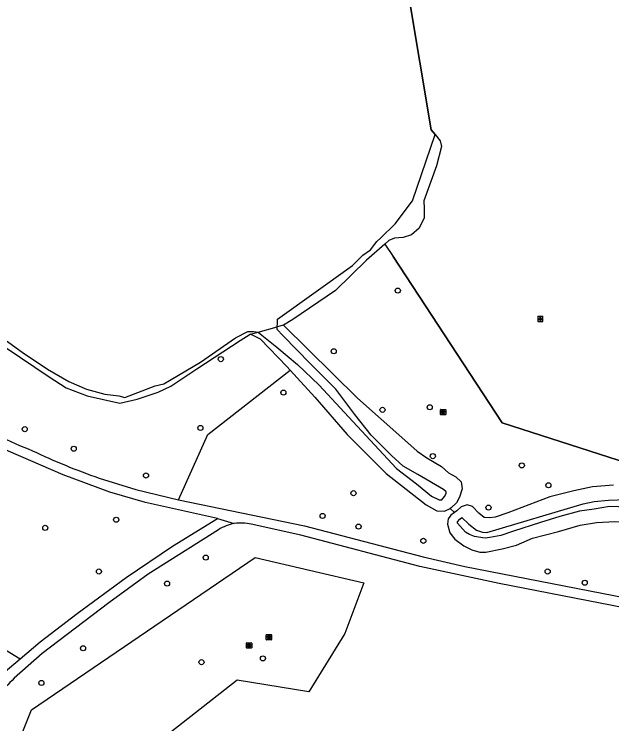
# Model space of a CAD drawing. Extents: x 162722 to 165099, y 384721 to 386283.
# Drawn here: x 162870.8 to 162985.2, y 385509.8 to 385645.6 of the extents above; entities that cross this region are included whole.
import ezdxf

# ---------------------------------------------------------------- set-up
doc = ezdxf.new("R2010")
doc.units = 0
for name, color, linetype in [('IMGEO_Boom', 7, 'Continuous'), ('IMGEO_Damwand', 7, 'Continuous'), ('IMGEO_Erf', 7, 'Continuous'), ('IMGEO_Gemengd_bos', 7, 'Continuous'), ('IMGEO_Groenvoorziening', 7, 'Continuous'), ('IMGEO_Hek', 7, 'Continuous'), ('IMGEO_Lichtpunt', 7, 'Continuous'), ('IMGEO_Loofbos', 7, 'Continuous'), ('IMGEO_Oever', 7, 'Continuous'), ('IMGEO_Parkeervlak_open', 7, 'Continuous'), ('IMGEO_Rijbaan_lokaal_halfverhard', 7, 'Continuous'), ('IMGEO_Rioolput', 7, 'Continuous'), ('IMGEO_Waterloop', 7, 'Continuous')]:
    doc.layers.add(name, color=color, linetype=linetype)

msp = doc.modelspace()

# ---------------------------------------------------------------- linework, layer by layer
at = {"layer": 'IMGEO_Boom'}
for centre in [(162944.25, 385592.69), (162931.99, 385581.08), (162910.39, 385579.58), (162922.36, 385573.17), (162941.33, 385569.87), (162950.37, 385570.36), (162872.86, 385566.17), (162906.48, 385566.41), (162882.24, 385562.43), (162950.96, 385561.01), (162967.99, 385559.23), (162896.07, 385557.3), (162973.07, 385555.42), (162935.77, 385553.92), (162961.61, 385551.16), (162929.86, 385549.55), (162890.37, 385548.83), (162876.8, 385547.27), (162936.74, 385547.52), (162949.14, 385544.79), (162907.5, 385541.58), (162887.07, 385538.92), (162972.93, 385538.92), (162900.1, 385536.6), (162980.03, 385536.76), (162884.02, 385524.23), (162918.45, 385522.29), (162906.69, 385521.56), (162876.05, 385517.58)]:
    msp.add_circle(centre, 0.489, dxfattribs=at)
at = {"layer": 'IMGEO_Damwand'}
msp.add_lwpolyline([(162948.55, 385651.85), (162947.32, 385650.89), (162946.32, 385649.44), (162950.67, 385623.49), (162951.4, 385622.58), (162952.39, 385621.34)], dxfattribs=at)
at = {"layer": 'IMGEO_Erf'}
msp.add_lwpolyline([(162951.4, 385622.58), (162952.39, 385621.34), (162952.6, 385620.29), (162951.65, 385616.59), (162949.26, 385609.87), (162949.27, 385608.43), (162949.3, 385606.61), (162948.32, 385604.62), (162946.88, 385603.37), (162945.26, 385602.88), (162943.63, 385602.71), (162942.55, 385602.26), (162941.78, 385601.6)], dxfattribs=at)
at = {"layer": 'IMGEO_Gemengd_bos'}
for points in [[(162941.78, 385601.6), (162938.27, 385598.54), (162932.31, 385592.7), (162924.17, 385587.15), (162922.36, 385586.08)], [(162941.78, 385601.6), (162943.36, 385599.2), (162964.2, 385567.38), (163064.48, 385535.1), (163132.9, 385437.69)], [(162922.36, 385586.08), (162936.54, 385572.11), (162945.01, 385564.58), (162947.95, 385561.95), (162949.79, 385560.68), (162952.61, 385558.99), (162953.98, 385557.82), (162955.38, 385557.07), (162956.35, 385556.06), (162956.58, 385554.75), (162956.04, 385553.16), (162955.49, 385552.08), (162954.49, 385551.1), (162954.26, 385550.99)], [(162985.51, 385555.44), (162981.52, 385555.11), (162977.93, 385554.38), (162973.34, 385553.22), (162965.28, 385550.14), (162962.86, 385549.3), (162961.83, 385549.2), (162960.8, 385549.23), (162959.73, 385550.08), (162958.57, 385551.37), (162957.54, 385551.7), (162956.4, 385551.32), (162955.54, 385550.51), (162955.1, 385550.2)], [(162883.74, 385484.74), (162866.74, 385490.23), (162869.74, 385500), (162870.46, 385503.17), (162874.16, 385512.42), (162916.96, 385541.62), (162937.74, 385536.73), (162934.1, 385527.05), (162927.23, 385515.87), (162913.49, 385518.13), (162892.82, 385501.89), (162891.8, 385500), (162883.74, 385484.74)]]:
    msp.add_lwpolyline(points, dxfattribs=at)
at = {"layer": 'IMGEO_Groenvoorziening'}
for points in [[(162863.54, 385585.58), (162877.55, 385576.21), (162880.77, 385574.07), (162884.79, 385572.53), (162891.05, 385571.16), (162894.35, 385571.9), (162898.41, 385573.24), (162900.81, 385574.39), (162905.79, 385577.71), (162914.08, 385583.14), (162915.98, 385584.33)], [(162923.67, 385577.49), (162923.03, 385578.19), (162918.01, 385583.43), (162916.81, 385583.96), (162915.98, 385584.33)]]:
    msp.add_lwpolyline(points, dxfattribs=at)
at = {"layer": 'IMGEO_Hek'}
msp.add_lwpolyline([(163064.48, 385535.1), (162964.2, 385567.38), (162943.36, 385599.2)], dxfattribs=at)
at = {"layer": 'IMGEO_Lichtpunt'}
for p, q in [((162971.03, 385587.68), (162971.03, 385586.87)), ((162971.03, 385587.68), (162971.03, 385586.87)), ((162971.93, 385587.77), (162971.12, 385587.77)), ((162971.93, 385587.77), (162971.12, 385587.77)), ((162972.03, 385586.87), (162972.03, 385587.68)), ((162972.03, 385586.87), (162972.03, 385587.68)), ((162971.12, 385586.78), (162971.93, 385586.78)), ((162971.12, 385586.78), (162971.93, 385586.78))]:
    msp.add_line(p, q, dxfattribs=at)
for points in [[(162971.4, 385587.34), (162971.44, 385587.32), (162971.26, 385587.05), (162971.22, 385587.08), (162971.4, 385587.34)], [(162971.51, 385587.3), (162971.55, 385587.3), (162971.55, 385586.97), (162971.51, 385586.97), (162971.51, 385587.3)], [(162971.62, 385587.32), (162971.65, 385587.34), (162971.84, 385587.08), (162971.8, 385587.05), (162971.62, 385587.32)]]:
    msp.add_lwpolyline(points, dxfattribs=at)
msp.add_circle((162971.53, 385587.48), 0.0994, dxfattribs=at)
for centre, start, end in [((162971.12, 385587.68), 90, 180), ((162971.12, 385587.68), 90, 180), ((162971.93, 385587.68), 0, 90), ((162971.93, 385587.68), 0, 90), ((162971.12, 385586.87), 180, 270), ((162971.12, 385586.87), 180, 270), ((162971.93, 385586.87), 270, 0), ((162971.93, 385586.87), 270, 360)]:
    msp.add_arc(centre, 0.0946, start, end, dxfattribs=at)
at = {"layer": 'IMGEO_Loofbos'}
for points in [[(162902.26, 385552.66), (162907.93, 385565.15), (162923.67, 385577.49)], [(162923.67, 385577.49), (162928.36, 385572.3), (162934.56, 385565.14), (162942.04, 385557.65), (162949.67, 385551.66), (162951.74, 385550.52), (162953.17, 385550.48), (162954.26, 385550.99)], [(162954.26, 385550.99), (162955.1, 385550.2)], [(162955.1, 385550.2), (162954.43, 385549.72), (162953.87, 385548.98), (162953.75, 385548.01), (162954.23, 385546.34), (162955.19, 385545.1), (162956.87, 385543.85), (162958.39, 385543.04), (162959.92, 385542.63), (162961.07, 385542.64), (162964.25, 385543.29), (162966.97, 385543.98), (162970.02, 385545.33), (162975.03, 385546.55), (162979.18, 385547.76), (162982.28, 385548.27), (162985.79, 385548.47), (162990.04, 385548.32), (162993.45, 385547.59), (162999.3, 385546.31), (163009.08, 385543.61), (163051.81, 385529.61)]]:
    msp.add_lwpolyline(points, dxfattribs=at)
at = {"layer": 'IMGEO_Oever'}
for points in [[(162922.36, 385586.08), (162921.19, 385585.76)], [(162915.98, 385584.33), (162917.51, 385584.75)]]:
    msp.add_lwpolyline(points, dxfattribs=at)
at = {"layer": 'IMGEO_Parkeervlak_open'}
msp.add_lwpolyline([(162854, 385524.95), (162857.7, 385530.92), (162871.97, 385522.21)], dxfattribs=at)
at = {"layer": 'IMGEO_Rijbaan_lokaal_halfverhard'}
for points in [[(162909.77, 385549.09), (162895.97, 385552.12), (162889.16, 385554.09), (162880.22, 385557.41), (162869.74, 385561.96), (162863.35, 385565.14), (162844.98, 385577.67), (162836.08, 385583.47), (162833.39, 385584.93), (162830.6, 385586.2)], [(162887.1, 385556.81), (162894.12, 385554.61), (162902.26, 385552.66)], [(162902.26, 385552.66), (162926.43, 385547.69), (162949.11, 385541.71), (162957.06, 385539.88), (163000, 385531.52), (163004.02, 385530.74), (163011.92, 385528.47), (163019.71, 385525.36), (163027.52, 385521.37), (163041.2, 385514.04), (163048.04, 385509.51), (163053.69, 385503.38), (163056.36, 385500), (163063.95, 385490.38), (163073.77, 385478.53), (163077.57, 385473.59), (163082.32, 385466.43), (163087.63, 385457.48), (163090.08, 385453.23)], [(162871.97, 385522.21), (162875.84, 385525.48), (162882.9, 385530.9), (162892.27, 385537.77), (162901.12, 385543.8), (162909.77, 385549.09)], [(162909.77, 385549.09), (162912.96, 385548.09)], [(162909.93, 385546.9), (162896.5, 385538.39), (162888.97, 385532.95), (162876.22, 385523.21), (162870.85, 385518.49)], [(163088.29, 385452.21), (163080.02, 385466.24), (163074.85, 385473.83), (163053.86, 385500), (163052.05, 385502.26), (163046.58, 385508.24), (163039.88, 385512.48), (163026.04, 385519.99), (163018.62, 385523.74), (163011.2, 385526.71), (163003.67, 385528.82), (163000, 385529.54), (162963.67, 385536.63), (162948.48, 385539.9), (162925.69, 385545.88), (162916.21, 385547.95)], [(162868.73, 385519.47), (162871.97, 385522.21)]]:
    msp.add_lwpolyline(points, dxfattribs=at)
for centre, radius, start, end in [((162899.95, 385627.53), 70.32, 236.9511, 248.6414), ((162927.3, 385673.14), 123.08, 244.5117, 250.935), ((162914.26, 385540.33), 7.87, 75.6334, 99.5068), ((162914.26, 385540.33), 7.87, 99.4853, 123.3657), ((162893.22, 385495.19), 32.3, 133.834, 150.4912)]:
    msp.add_arc(centre, radius, start, end, dxfattribs=at)
at = {"layer": 'IMGEO_Rioolput'}
for p, q in [((162952.43, 385569), (162952.43, 385569.85)), ((162952.5, 385569.92), (162953.35, 385569.92)), ((162953.35, 385568.92), (162952.5, 385568.92)), ((162952.91, 385569.7), (162952.94, 385569.7)), ((162952.94, 385569.14), (162952.91, 385569.14)), ((162953.43, 385569.85), (162953.43, 385569)), ((162919.09, 385525.92), (162919.09, 385526.77)), ((162919.16, 385526.84), (162920.02, 385526.84)), ((162919.58, 385526.62), (162919.6, 385526.62)), ((162920.09, 385526.77), (162920.09, 385525.92)), ((162915.29, 385524.33), (162915.29, 385525.18)), ((162915.36, 385525.26), (162916.21, 385525.26)), ((162916.29, 385525.18), (162916.29, 385524.33)), ((162920.02, 385525.84), (162919.16, 385525.84)), ((162919.6, 385526.06), (162919.58, 385526.06)), ((162916.21, 385524.25), (162915.36, 385524.25)), ((162915.77, 385525.03), (162915.8, 385525.03)), ((162915.8, 385524.48), (162915.77, 385524.48))]:
    msp.add_line(p, q, dxfattribs=at)
for points in [[(162952.43, 385569), (162952.43, 385569.85)], [(162952.5, 385569.92), (162953.35, 385569.92)], [(162953.35, 385568.92), (162952.5, 385568.92)], [(162953.02, 385569.62), (162952.76, 385569.62), (162952.76, 385569.22)], [(162952.76, 385569.22), (162952.89, 385569.22), (162952.89, 385569.38), (162952.9, 385569.38)], [(162952.94, 385569.54), (162952.89, 385569.54), (162952.89, 385569.46)], [(162952.89, 385569.46), (162952.94, 385569.46)], [(162952.94, 385569.35), (162953.02, 385569.22), (162953.16, 385569.22), (162953.09, 385569.35)], [(162953.43, 385569.85), (162953.43, 385569)], [(162919.09, 385525.92), (162919.09, 385526.77)], [(162919.16, 385526.84), (162920.02, 385526.84)], [(162919.68, 385526.54), (162919.43, 385526.54), (162919.43, 385526.14)], [(162919.61, 385526.46), (162919.55, 385526.46), (162919.55, 385526.38)], [(162920.09, 385526.77), (162920.09, 385525.92)], [(162915.29, 385524.33), (162915.29, 385525.18)], [(162915.36, 385525.26), (162916.21, 385525.26)], [(162916.29, 385525.18), (162916.29, 385524.33)], [(162920.02, 385525.84), (162919.16, 385525.84)], [(162919.43, 385526.14), (162919.55, 385526.14), (162919.55, 385526.3), (162919.56, 385526.3)], [(162919.55, 385526.38), (162919.6, 385526.38)], [(162919.61, 385526.27), (162919.68, 385526.14), (162919.82, 385526.14), (162919.75, 385526.27)], [(162916.21, 385524.25), (162915.36, 385524.25)], [(162915.87, 385524.95), (162915.62, 385524.95), (162915.62, 385524.55)], [(162915.62, 385524.55), (162915.75, 385524.55), (162915.75, 385524.72), (162915.76, 385524.72)], [(162915.8, 385524.87), (162915.75, 385524.87), (162915.75, 385524.79)], [(162915.75, 385524.79), (162915.8, 385524.79)], [(162915.8, 385524.69), (162915.88, 385524.55), (162916.01, 385524.55), (162915.95, 385524.68)]]:
    msp.add_lwpolyline(points, dxfattribs=at)
for centre, radius, start, end in [((162952.5, 385569.85), 0.0765, 91.552, 178.448), ((162952.5, 385569.85), 0.0765, 91.552, 178.448), ((162952.5, 385569), 0.0765, 181.552, 268.448), ((162952.5, 385569), 0.0765, 181.552, 268.448), ((162952.9, 385569.33), 0.0533, 26.0293, 88.6989), ((162952.95, 385569.44), 0.0964, 77.0061, 93.1865), ((162952.92, 385569.65), 0.19, 274.7715, 282.9687), ((162952.96, 385569.5), 0.0378, 276.6634, 79.6772), ((162953.01, 385569.51), 0.109, 350.3612, 89.416), ((162953.01, 385569.51), 0.112, 277.5842, 350.9817), ((162953, 385569.29), 0.108, 29.5134, 73.7905), ((162953.35, 385569.85), 0.0765, 1.552, 88.448), ((162953.35, 385569.85), 0.0765, 1.552, 88.448), ((162953.35, 385569), 0.0765, 271.552, 358.448), ((162953.35, 385569), 0.0765, 271.552, 358.448), ((162919.17, 385526.77), 0.0765, 91.552, 178.448), ((162919.17, 385526.77), 0.0765, 91.552, 178.448), ((162919.61, 385526.36), 0.0964, 77.0061, 93.1865), ((162919.63, 385526.42), 0.0378, 276.6634, 79.6772), ((162919.68, 385526.43), 0.109, 350.3612, 89.416), ((162920.01, 385526.77), 0.0765, 1.552, 88.448), ((162920.01, 385526.77), 0.0765, 1.552, 88.448), ((162915.36, 385525.18), 0.0765, 91.552, 178.448), ((162915.36, 385525.18), 0.0765, 91.552, 178.448), ((162916.21, 385525.18), 0.0765, 1.552, 88.448), ((162916.21, 385525.18), 0.0765, 1.552, 88.448), ((162919.17, 385525.92), 0.0765, 181.552, 268.448), ((162919.17, 385525.92), 0.0765, 181.552, 268.448), ((162919.56, 385526.25), 0.0533, 26.0293, 88.6989), ((162919.59, 385526.57), 0.19, 274.7715, 282.9687), ((162919.68, 385526.43), 0.112, 277.5842, 350.9817), ((162919.66, 385526.21), 0.108, 29.5134, 73.7905), ((162920.01, 385525.92), 0.0765, 271.552, 358.448), ((162920.01, 385525.92), 0.0765, 271.552, 358.448), ((162915.36, 385524.33), 0.0765, 181.552, 268.448), ((162915.36, 385524.33), 0.0765, 181.552, 268.448), ((162915.76, 385524.66), 0.0533, 26.0293, 88.6989), ((162915.81, 385524.78), 0.0964, 77.0061, 93.1865), ((162915.78, 385524.98), 0.19, 274.7715, 282.9687), ((162915.82, 385524.83), 0.0378, 276.6634, 79.6772), ((162915.87, 385524.84), 0.109, 350.3612, 89.416), ((162915.87, 385524.84), 0.112, 277.5842, 350.9817), ((162915.86, 385524.63), 0.108, 29.5134, 73.7905), ((162916.21, 385524.33), 0.0765, 271.552, 358.448), ((162916.21, 385524.33), 0.0765, 271.552, 358.448)]:
    msp.add_arc(centre, radius, start, end, dxfattribs=at)
for centre, major_axis, ratio, start_param, end_param in [((162952.91, 385569.42), (-0.387, 0.002), 0.722429, 4.712389, 7.853982), ((162952.94, 385569.42), (-0.39, 0.002), 0.717154, 1.570796, 4.712389), ((162919.58, 385526.34), (-0.387, 0.002), 0.722429, 4.712389, 7.853982), ((162919.6, 385526.34), (-0.39, 0.002), 0.717154, 1.570796, 4.712389), ((162915.77, 385524.75), (-0.387, 0.002), 0.722429, 4.712389, 7.853982), ((162915.8, 385524.75), (-0.39, 0.002), 0.717154, 1.570796, 4.712389)]:
    msp.add_ellipse(centre, major_axis=major_axis, ratio=ratio, start_param=start_param, end_param=end_param, dxfattribs=at)
at = {"layer": 'IMGEO_Waterloop'}
for points in [[(162951.4, 385622.58), (162950.67, 385623.49), (162946.32, 385649.44)], [(162921.19, 385585.76), (162921.25, 385586.55), (162921.26, 385587.21), (162935.6, 385597.49), (162937.58, 385599.49), (162939.01, 385600.49), (162940.21, 385602.08), (162941, 385602.79), (162943.73, 385605.49), (162947.07, 385609.9), (162951.4, 385622.58)], [(162865.33, 385585.98), (162872.35, 385580.9), (162877.21, 385577.66), (162881.29, 385575.28), (162884.7, 385573.83), (162888.17, 385572.87), (162890.85, 385572.52), (162891.99, 385572.22), (162897.84, 385574.47), (162899.51, 385574.82), (162906.5, 385578.99), (162913.17, 385583.67), (162915.54, 385584.86), (162916.65, 385584.89), (162917.51, 385584.75)], [(162917.51, 385584.75), (162921.19, 385585.76)], [(162917.51, 385584.75), (162917.52, 385584.75), (162918.26, 385584.17), (162921.12, 385581.85), (162925.03, 385578.56), (162929.21, 385574.62), (162935.68, 385567.62), (162944.03, 385558.66), (162947.85, 385555.68), (162950.71, 385553.36), (162952.14, 385552.64), (162952.68, 385552.67), (162953.22, 385553.25), (162953.49, 385553.85), (162953.49, 385554.19), (162953.03, 385554.6), (162948.06, 385557.51), (162945.25, 385559.09), (162943.07, 385561.11), (162939.17, 385565.03), (162936.02, 385568.99), (162932.41, 385573.85), (162927.52, 385578.65), (162922.23, 385584.13), (162921.15, 385585.24), (162921.19, 385585.76)], [(162988.18, 385551.24), (162984.79, 385551.35), (162981.8, 385550.86), (162979.05, 385550.49), (162975.23, 385549.48), (162971.58, 385548.27), (162966.4, 385546.64), (162963.98, 385545.82), (162961.84, 385545.4), (162960.97, 385545.28), (162959.68, 385545.47), (162958.96, 385545.59), (162957.97, 385546.02), (162957.18, 385546.48), (162955.68, 385548.17), (162955.7, 385548.45), (162956.1, 385548.94), (162956.49, 385549.24), (162957.86, 385547.99), (162959.3, 385546.86), (162960.45, 385546.45), (162961.32, 385546.39), (162979.71, 385551.85), (162981.82, 385552.29), (162984.56, 385552.58), (162988.05, 385552.72)]]:
    msp.add_lwpolyline(points, dxfattribs=at)

doc.saveas('drawing.dxf')
